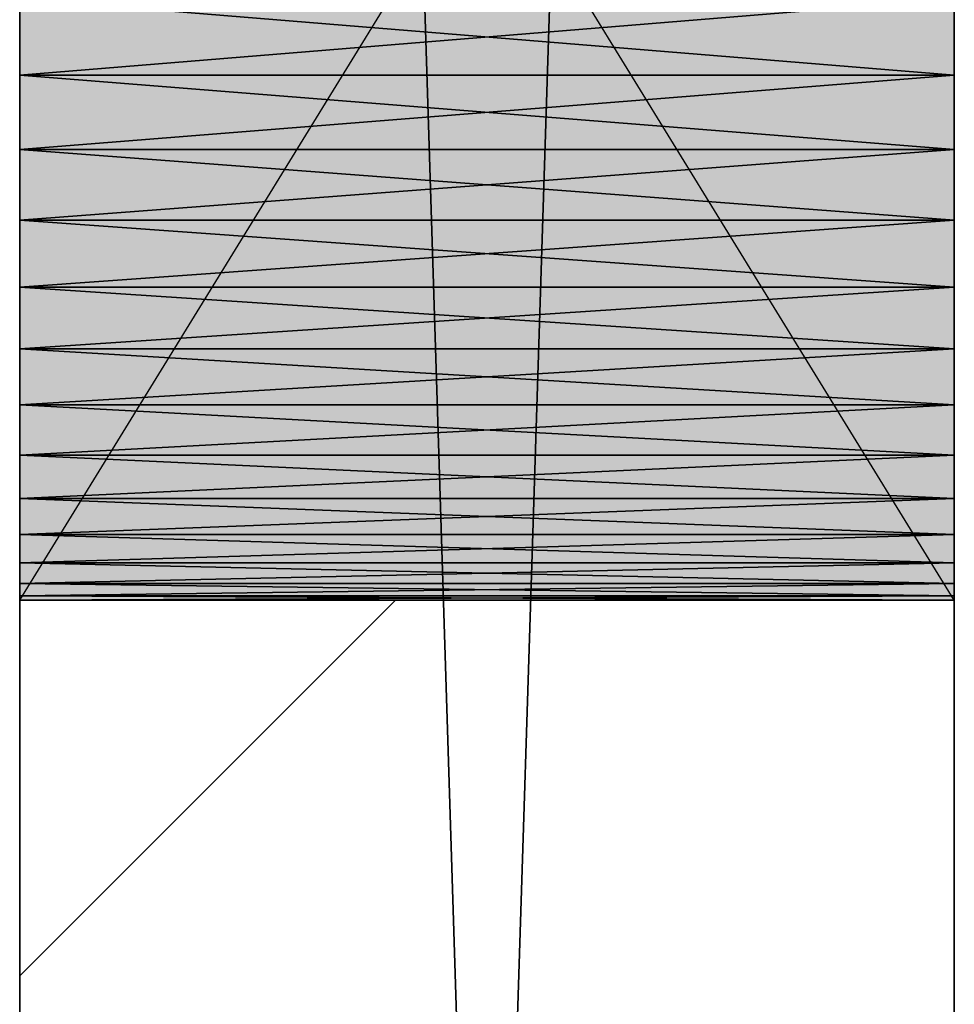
# Model space of a CAD drawing. Header units: millimetres. Extents: x 40580 to 559114, y -343730 to 81020.
# Tile 373 of 656: x 383798 to 383998, y -70490 to -70279. Entities that reach past the tile are written whole.
import ezdxf

# ---------------------------------------------------------------- set-up
doc = ezdxf.new("R2010")
doc.units = ezdxf.units.MM
doc.linetypes.add('______11', pattern=[500, 400, -50, 0, -50])
doc.linetypes.add('______5', pattern=[1100, 800, -100, 100, -100])
for name, color, linetype in [('____________', 7, 'Continuous'), ('___________________', 253, '______5'), ('__________________________', 22, 'Continuous')]:
    doc.layers.add(name, color=color, linetype=linetype)
doc.layers.add('Standard', color=7, linetype='Continuous', lineweight=25)

msp = doc.modelspace()

# ---------------------------------------------------------------- linework, layer by layer
at = {"layer": '____________', "color": 253, "linetype": '______5'}
msp.add_line((383798.09, -70483.92, -3800), (383878.48, -70403.53, -3800), dxfattribs=at)
at = {"layer": '___________________', "color": 253, "linetype": '______11'}
msp.add_line((383998.09, -88711.03, -3800), (383998.09, -38631.03, -3800), dxfattribs=at)
at = {"layer": '__________________________', "color": 92, "linetype": 'Continuous'}
for p, q in [((383798.09, -70403.53, -3800), (383798.09, -70078.53, -3800)), ((383998.09, -70403.53, -3800), (383798.09, -70078.53, -3800)), ((383798.09, -70403.53, -3800), (383998.09, -70078.53, -3800)), ((383998.09, -70078.53, -3800), (383998.09, -70403.53, -3800)), ((383998.09, -70403.53, -3800), (383798.09, -70403.53, -3800))]:
    msp.add_line(p, q, dxfattribs=at)
at = {"layer": 'Standard', "color": 3, "linetype": 'Continuous'}
for points in [[(383798.09, -70403.53, -3800), (383798.09, -70078.53, -3800), (383998.09, -70403.53, -3800)], [(383998.09, -70403.53, -3800), (383798.09, -70078.53, -3800), (383998.09, -70078.53, -3800)]]:
    msp.add_solid(points, dxfattribs=at)

# ---------------------------------------------------------------- meshes
at = {"layer": '____________', "color": 7, "linetype": 'Continuous'}
mesh = msp.add_polyface(dxfattribs=at)
corners = [(383798.09, -67521.03, -7600), (383798.09, -73881.03, -7600), (383798.09, -73881.03, -4150), (383798.09, -67521.03, -4150), (383798.09, -71999.98, -6803.79), (383798.09, -71995.58, -6820.22), (383798.09, -71989.48, -6836.09), (383798.09, -71981.76, -6851.25), (383798.09, -71972.5, -6865.52), (383798.09, -71961.79, -6878.73), (383798.09, -71949.76, -6890.76), (383798.09, -71936.55, -6901.47), (383798.09, -71922.28, -6910.73), (383798.09, -71907.13, -6918.45), (383798.09, -71891.25, -6924.55), (383798.09, -71874.82, -6928.95), (383798.09, -71858.02, -6931.61), (383798.09, -71841.03, -6932.5), (383798.09, -71824.05, -6931.61), (383798.09, -71807.25, -6928.95), (383798.09, -71790.82, -6924.55), (383798.09, -71774.94, -6918.45), (383798.09, -71759.78, -6910.73), (383798.09, -71745.52, -6901.47), (383798.09, -71732.3, -6890.76), (383798.09, -71720.27, -6878.73), (383798.09, -71709.57, -6865.52), (383798.09, -71700.3, -6851.25), (383798.09, -71692.58, -6836.09), (383798.09, -71686.48, -6820.22), (383798.09, -71682.08, -6803.79), (383798.09, -71679.42, -6786.99), (383798.09, -71678.53, -6770), (383798.09, -71679.42, -6753.01), (383798.09, -71682.08, -6736.21), (383798.09, -71686.48, -6719.78), (383798.09, -71692.58, -6703.91), (383798.09, -71700.3, -6688.75), (383798.09, -71709.57, -6674.48), (383798.09, -71720.27, -6661.27), (383798.09, -71732.3, -6649.24), (383798.09, -71745.52, -6638.53), (383798.09, -71759.78, -6629.27), (383798.09, -71774.94, -6621.55), (383798.09, -71790.82, -6615.45), (383798.09, -71807.25, -6611.05), (383798.09, -71824.05, -6608.39), (383798.09, -71841.03, -6607.5), (383798.09, -71858.02, -6608.39), (383798.09, -71874.82, -6611.05), (383798.09, -71891.25, -6615.45), (383798.09, -71907.13, -6621.55), (383798.09, -71922.28, -6629.27), (383798.09, -71936.55, -6638.53), (383798.09, -71949.76, -6649.24), (383798.09, -71961.79, -6661.27), (383798.09, -71972.5, -6674.48), (383798.09, -71981.76, -6688.75), (383798.09, -71989.48, -6703.91), (383798.09, -71995.58, -6719.78), (383798.09, -71999.98, -6736.21), (383798.09, -72002.64, -6753.01), (383798.09, -72003.53, -6770), (383798.09, -72002.64, -6786.99), (383798.09, -70399.98, -6803.79), (383798.09, -70395.58, -6820.22), (383798.09, -70389.48, -6836.09), (383798.09, -70381.76, -6851.25), (383798.09, -70372.5, -6865.52), (383798.09, -70361.79, -6878.73), (383798.09, -70349.76, -6890.76), (383798.09, -70336.55, -6901.47), (383798.09, -70322.28, -6910.73), (383798.09, -70307.13, -6918.45), (383798.09, -70291.25, -6924.55), (383798.09, -70274.82, -6928.95), (383798.09, -70258.02, -6931.61), (383798.09, -70241.03, -6932.5), (383798.09, -70224.05, -6931.61), (383798.09, -70207.25, -6928.95), (383798.09, -70190.82, -6924.55), (383798.09, -70174.94, -6918.45), (383798.09, -70159.78, -6910.73), (383798.09, -70145.52, -6901.47), (383798.09, -70132.3, -6890.76), (383798.09, -70120.27, -6878.73), (383798.09, -70109.57, -6865.52), (383798.09, -70100.3, -6851.25), (383798.09, -70092.58, -6836.09), (383798.09, -70086.48, -6820.22), (383798.09, -70082.08, -6803.79), (383798.09, -70079.42, -6786.99), (383798.09, -70078.53, -6770), (383798.09, -70079.42, -6753.01), (383798.09, -70082.08, -6736.21), (383798.09, -70086.48, -6719.78), (383798.09, -70092.58, -6703.91), (383798.09, -70100.3, -6688.75), (383798.09, -70109.57, -6674.48), (383798.09, -70120.27, -6661.27), (383798.09, -70132.3, -6649.24), (383798.09, -70145.52, -6638.53), (383798.09, -70159.78, -6629.27), (383798.09, -70174.94, -6621.55), (383798.09, -70190.82, -6615.45), (383798.09, -70207.25, -6611.05), (383798.09, -70224.05, -6608.39), (383798.09, -70241.03, -6607.5), (383798.09, -70258.02, -6608.39), (383798.09, -70274.82, -6611.05), (383798.09, -70291.25, -6615.45), (383798.09, -70307.13, -6621.55), (383798.09, -70322.28, -6629.27), (383798.09, -70336.55, -6638.53), (383798.09, -70349.76, -6649.24), (383798.09, -70361.79, -6661.27), (383798.09, -70372.5, -6674.48), (383798.09, -70381.76, -6688.75), (383798.09, -70389.48, -6703.91), (383798.09, -70395.58, -6719.78), (383798.09, -70399.98, -6736.21), (383798.09, -70402.64, -6753.01), (383798.09, -70403.53, -6770), (383798.09, -70402.64, -6786.99), (383798.09, -69799.98, -6803.79), (383798.09, -69795.58, -6820.22), (383798.09, -69789.48, -6836.09), (383798.09, -69781.76, -6851.25), (383798.09, -69772.5, -6865.52), (383798.09, -69761.79, -6878.73), (383798.09, -69749.76, -6890.76), (383798.09, -69736.55, -6901.47), (383798.09, -69722.28, -6910.73), (383798.09, -69707.13, -6918.45), (383798.09, -69691.25, -6924.55), (383798.09, -69674.82, -6928.95), (383798.09, -69658.02, -6931.61), (383798.09, -69641.03, -6932.5), (383798.09, -69624.05, -6931.61), (383798.09, -69607.25, -6928.95), (383798.09, -69590.82, -6924.55), (383798.09, -69574.94, -6918.45), (383798.09, -69559.78, -6910.73), (383798.09, -69545.52, -6901.47), (383798.09, -69532.3, -6890.76), (383798.09, -69520.27, -6878.73), (383798.09, -69509.57, -6865.52), (383798.09, -69500.3, -6851.25), (383798.09, -69492.58, -6836.09), (383798.09, -69486.48, -6820.22), (383798.09, -69482.08, -6803.79), (383798.09, -69479.42, -6786.99), (383798.09, -69478.53, -6770), (383798.09, -69479.42, -6753.01), (383798.09, -69482.08, -6736.21), (383798.09, -69486.48, -6719.78), (383798.09, -69492.58, -6703.91), (383798.09, -69500.3, -6688.75), (383798.09, -69509.57, -6674.48), (383798.09, -69520.27, -6661.27), (383798.09, -69532.3, -6649.24), (383798.09, -69545.52, -6638.53), (383798.09, -69559.78, -6629.27), (383798.09, -69574.94, -6621.55), (383798.09, -69590.82, -6615.45), (383798.09, -69607.25, -6611.05), (383798.09, -69624.05, -6608.39), (383798.09, -69641.03, -6607.5), (383798.09, -69658.02, -6608.39), (383798.09, -69674.82, -6611.05), (383798.09, -69691.25, -6615.45), (383798.09, -69707.13, -6621.55), (383798.09, -69722.28, -6629.27), (383798.09, -69736.55, -6638.53), (383798.09, -69749.76, -6649.24), (383798.09, -69761.79, -6661.27), (383798.09, -69772.5, -6674.48), (383798.09, -69781.76, -6688.75), (383798.09, -69789.48, -6703.91), (383798.09, -69795.58, -6719.78), (383798.09, -69799.98, -6736.21), (383798.09, -69802.64, -6753.01), (383798.09, -69803.53, -6770), (383798.09, -69802.64, -6786.99)]
mesh.append_faces([[corners[k] for k in face] for face in [(19, 64, 1), (0, 83, 136), (169, 99, 3), (109, 33, 3)]], dxfattribs={"vtx0": -1, "vtx1": -1, "vtx2": -1, "color": 7})
mesh.append_faces([[corners[k] for k in face] for face in [(1, 64, 65), (76, 0, 1), (1, 4, 5), (32, 118, 119), (122, 31, 32), (124, 84, 85), (91, 183, 124), (92, 182, 183), (84, 124, 125), (161, 3, 0), (180, 98, 99), (118, 32, 33), (40, 2, 3), (53, 1, 2)]], dxfattribs={"vtx0": -1, "vtx2": -1, "color": 7})
mesh.append_faces([[corners[k] for k in face] for face in [(65, 66, 1), (66, 67, 1), (67, 68, 1), (68, 69, 1), (69, 70, 1), (70, 71, 1), (71, 72, 1), (72, 73, 1), (73, 74, 1), (74, 75, 1), (75, 76, 1), (76, 77, 0), (77, 78, 0), (78, 79, 0), (79, 80, 0), (80, 81, 0), (81, 82, 0), (82, 83, 0), (5, 6, 1), (6, 7, 1), (7, 8, 1), (8, 9, 1), (9, 10, 1), (10, 11, 1), (11, 12, 1), (12, 13, 1), (13, 14, 1), (14, 15, 1), (15, 16, 1), (16, 17, 1), (17, 18, 1), (18, 19, 1), (19, 20, 64), (20, 21, 64), (21, 22, 64), (22, 23, 64), (23, 24, 64), (24, 25, 64), (25, 26, 64), (26, 27, 64), (27, 28, 64), (28, 29, 64), (29, 30, 64), (30, 31, 64), (119, 120, 32), (120, 121, 32), (121, 122, 32), (122, 123, 31), (123, 64, 31), (85, 86, 124), (86, 87, 124), (87, 88, 124), (88, 89, 124), (89, 90, 124), (90, 91, 124), (91, 92, 183), (92, 93, 182), (93, 94, 182), (94, 95, 182), (95, 96, 182), (96, 97, 182), (97, 98, 182), (83, 84, 125), (125, 126, 83), (126, 127, 83), (127, 128, 83), (128, 129, 83), (129, 130, 83), (130, 131, 83), (131, 132, 83), (132, 133, 83), (133, 134, 83), (134, 135, 83), (135, 136, 83), (136, 137, 0), (137, 138, 0), (138, 139, 0), (139, 140, 0), (140, 141, 0), (141, 142, 0), (142, 143, 0), (143, 144, 0), (144, 145, 0), (145, 146, 0), (146, 147, 0), (147, 148, 0), (148, 149, 0), (149, 150, 0), (150, 151, 0), (151, 152, 0), (152, 153, 0), (153, 154, 0), (154, 155, 0), (155, 156, 0), (156, 157, 0), (157, 158, 0), (158, 159, 0), (159, 160, 0), (160, 161, 0), (161, 162, 3), (162, 163, 3), (163, 164, 3), (164, 165, 3), (165, 166, 3), (166, 167, 3), (167, 168, 3), (168, 169, 3), (169, 170, 99), (170, 171, 99), (171, 172, 99), (172, 173, 99), (173, 174, 99), (174, 175, 99), (175, 176, 99), (176, 177, 99), (177, 178, 99), (178, 179, 99), (179, 180, 99), (180, 181, 98), (181, 182, 98), (99, 100, 3), (100, 101, 3), (101, 102, 3), (102, 103, 3), (103, 104, 3), (104, 105, 3), (105, 106, 3), (106, 107, 3), (107, 108, 3), (108, 109, 3), (109, 110, 33), (110, 111, 33), (111, 112, 33), (112, 113, 33), (113, 114, 33), (114, 115, 33), (115, 116, 33), (116, 117, 33), (117, 118, 33), (33, 34, 3), (34, 35, 3), (35, 36, 3), (36, 37, 3), (37, 38, 3), (38, 39, 3), (39, 40, 3), (40, 41, 2), (41, 42, 2), (42, 43, 2), (43, 44, 2), (44, 45, 2), (45, 46, 2), (46, 47, 2), (47, 48, 2), (48, 49, 2), (49, 50, 2), (50, 51, 2), (51, 52, 2), (52, 53, 2), (53, 54, 1), (54, 55, 1), (55, 56, 1), (56, 57, 1), (57, 58, 1), (58, 59, 1), (59, 60, 1), (60, 61, 1), (61, 62, 1), (62, 63, 1), (63, 4, 1)]], dxfattribs={"vtx1": -1, "vtx2": -1, "color": 7})
mesh = msp.add_polyface(dxfattribs=at)
corners = [(383998.09, -73881.03, -7600), (383798.09, -73881.03, -7600), (383798.09, -67521.03, -7600), (383998.09, -67521.03, -7600)]
mesh.append_faces([[corners[k] for k in face] for face in [(1, 2, 0)]], dxfattribs={"vtx1": -1, "color": 7})
mesh.append_faces([[corners[k] for k in face] for face in [(2, 3, 0)]], dxfattribs={"vtx2": -1, "color": 7})
mesh = msp.add_polyface(dxfattribs=at)
corners = [(383798.09, -73881.03, -4150), (383998.09, -73881.03, -4150), (383998.09, -67521.03, -4150), (383798.09, -67521.03, -4150)]
mesh.append_faces([[corners[k] for k in face] for face in [(1, 2, 0)]], dxfattribs={"vtx1": -1, "color": 7})
mesh.append_faces([[corners[k] for k in face] for face in [(2, 3, 0)]], dxfattribs={"vtx2": -1, "color": 7})
mesh = msp.add_polyface(dxfattribs=at)
corners = [(383998.09, -73881.03, -7600), (383998.09, -67521.03, -7600), (383998.09, -67521.03, -4150), (383998.09, -73881.03, -4150), (383998.09, -71995.58, -6719.78), (383998.09, -71989.48, -6703.91), (383998.09, -71981.76, -6688.75), (383998.09, -71972.5, -6674.48), (383998.09, -71961.79, -6661.27), (383998.09, -71949.76, -6649.24), (383998.09, -71936.55, -6638.53), (383998.09, -71922.28, -6629.27), (383998.09, -71907.13, -6621.55), (383998.09, -71891.25, -6615.45), (383998.09, -71874.82, -6611.05), (383998.09, -71858.02, -6608.39), (383998.09, -71841.03, -6607.5), (383998.09, -71824.05, -6608.39), (383998.09, -71807.25, -6611.05), (383998.09, -71790.82, -6615.45), (383998.09, -71774.94, -6621.55), (383998.09, -71759.78, -6629.27), (383998.09, -71745.52, -6638.53), (383998.09, -71732.3, -6649.24), (383998.09, -71720.27, -6661.27), (383998.09, -71709.57, -6674.48), (383998.09, -71700.3, -6688.75), (383998.09, -71692.58, -6703.91), (383998.09, -71686.48, -6719.78), (383998.09, -71682.08, -6736.21), (383998.09, -71679.42, -6753.01), (383998.09, -71678.53, -6770), (383998.09, -71679.42, -6786.99), (383998.09, -71682.08, -6803.79), (383998.09, -71686.48, -6820.22), (383998.09, -71692.58, -6836.09), (383998.09, -71700.3, -6851.25), (383998.09, -71709.57, -6865.52), (383998.09, -71720.27, -6878.73), (383998.09, -71732.3, -6890.76), (383998.09, -71745.52, -6901.47), (383998.09, -71759.78, -6910.73), (383998.09, -71774.94, -6918.45), (383998.09, -71790.82, -6924.55), (383998.09, -71807.25, -6928.95), (383998.09, -71824.05, -6931.61), (383998.09, -71841.03, -6932.5), (383998.09, -71858.02, -6931.61), (383998.09, -71874.82, -6928.95), (383998.09, -71891.25, -6924.55), (383998.09, -71907.13, -6918.45), (383998.09, -71922.28, -6910.73), (383998.09, -71936.55, -6901.47), (383998.09, -71949.76, -6890.76), (383998.09, -71961.79, -6878.73), (383998.09, -71972.5, -6865.52), (383998.09, -71981.76, -6851.25), (383998.09, -71989.48, -6836.09), (383998.09, -71995.58, -6820.22), (383998.09, -71999.98, -6803.79), (383998.09, -72002.64, -6786.99), (383998.09, -72003.53, -6770), (383998.09, -72002.64, -6753.01), (383998.09, -71999.98, -6736.21), (383998.09, -70395.58, -6719.78), (383998.09, -70389.48, -6703.91), (383998.09, -70381.76, -6688.75), (383998.09, -70372.5, -6674.48), (383998.09, -70361.79, -6661.27), (383998.09, -70349.76, -6649.24), (383998.09, -70336.55, -6638.53), (383998.09, -70322.28, -6629.27), (383998.09, -70307.13, -6621.55), (383998.09, -70291.25, -6615.45), (383998.09, -70274.82, -6611.05), (383998.09, -70258.02, -6608.39), (383998.09, -70241.03, -6607.5), (383998.09, -70224.05, -6608.39), (383998.09, -70207.25, -6611.05), (383998.09, -70190.82, -6615.45), (383998.09, -70174.94, -6621.55), (383998.09, -70159.78, -6629.27), (383998.09, -70145.52, -6638.53), (383998.09, -70132.3, -6649.24), (383998.09, -70120.27, -6661.27), (383998.09, -70109.57, -6674.48), (383998.09, -70100.3, -6688.75), (383998.09, -70092.58, -6703.91), (383998.09, -70086.48, -6719.78), (383998.09, -70082.08, -6736.21), (383998.09, -70079.42, -6753.01), (383998.09, -70078.53, -6770), (383998.09, -70079.42, -6786.99), (383998.09, -70082.08, -6803.79), (383998.09, -70086.48, -6820.22), (383998.09, -70092.58, -6836.09), (383998.09, -70100.3, -6851.25), (383998.09, -70109.57, -6865.52), (383998.09, -70120.27, -6878.73), (383998.09, -70132.3, -6890.76), (383998.09, -70145.52, -6901.47), (383998.09, -70159.78, -6910.73), (383998.09, -70174.94, -6918.45), (383998.09, -70190.82, -6924.55), (383998.09, -70207.25, -6928.95), (383998.09, -70224.05, -6931.61), (383998.09, -70241.03, -6932.5), (383998.09, -70258.02, -6931.61), (383998.09, -70274.82, -6928.95), (383998.09, -70291.25, -6924.55), (383998.09, -70307.13, -6918.45), (383998.09, -70322.28, -6910.73), (383998.09, -70336.55, -6901.47), (383998.09, -70349.76, -6890.76), (383998.09, -70361.79, -6878.73), (383998.09, -70372.5, -6865.52), (383998.09, -70381.76, -6851.25), (383998.09, -70389.48, -6836.09), (383998.09, -70395.58, -6820.22), (383998.09, -70399.98, -6803.79), (383998.09, -70402.64, -6786.99), (383998.09, -70403.53, -6770), (383998.09, -70402.64, -6753.01), (383998.09, -70399.98, -6736.21), (383998.09, -69795.58, -6719.78), (383998.09, -69789.48, -6703.91), (383998.09, -69781.76, -6688.75), (383998.09, -69772.5, -6674.48), (383998.09, -69761.79, -6661.27), (383998.09, -69749.76, -6649.24), (383998.09, -69736.55, -6638.53), (383998.09, -69722.28, -6629.27), (383998.09, -69707.13, -6621.55), (383998.09, -69691.25, -6615.45), (383998.09, -69674.82, -6611.05), (383998.09, -69658.02, -6608.39), (383998.09, -69641.03, -6607.5), (383998.09, -69624.05, -6608.39), (383998.09, -69607.25, -6611.05), (383998.09, -69590.82, -6615.45), (383998.09, -69574.94, -6621.55), (383998.09, -69559.78, -6629.27), (383998.09, -69545.52, -6638.53), (383998.09, -69532.3, -6649.24), (383998.09, -69520.27, -6661.27), (383998.09, -69509.57, -6674.48), (383998.09, -69500.3, -6688.75), (383998.09, -69492.58, -6703.91), (383998.09, -69486.48, -6719.78), (383998.09, -69482.08, -6736.21), (383998.09, -69479.42, -6753.01), (383998.09, -69478.53, -6770), (383998.09, -69479.42, -6786.99), (383998.09, -69482.08, -6803.79), (383998.09, -69486.48, -6820.22), (383998.09, -69492.58, -6836.09), (383998.09, -69500.3, -6851.25), (383998.09, -69509.57, -6865.52), (383998.09, -69520.27, -6878.73), (383998.09, -69532.3, -6890.76), (383998.09, -69545.52, -6901.47), (383998.09, -69559.78, -6910.73), (383998.09, -69574.94, -6918.45), (383998.09, -69590.82, -6924.55), (383998.09, -69607.25, -6928.95), (383998.09, -69624.05, -6931.61), (383998.09, -69641.03, -6932.5), (383998.09, -69658.02, -6931.61), (383998.09, -69674.82, -6928.95), (383998.09, -69691.25, -6924.55), (383998.09, -69707.13, -6918.45), (383998.09, -69722.28, -6910.73), (383998.09, -69736.55, -6901.47), (383998.09, -69749.76, -6890.76), (383998.09, -69761.79, -6878.73), (383998.09, -69772.5, -6865.52), (383998.09, -69781.76, -6851.25), (383998.09, -69789.48, -6836.09), (383998.09, -69795.58, -6820.22), (383998.09, -69799.98, -6803.79), (383998.09, -69802.64, -6786.99), (383998.09, -69803.53, -6770), (383998.09, -69802.64, -6753.01), (383998.09, -69799.98, -6736.21)]
mesh.append_faces([[corners[k] for k in face] for face in [(18, 64, 3), (79, 124, 3), (169, 94, 1), (108, 32, 1)]], dxfattribs={"vtx0": -1, "vtx1": -1, "vtx2": -1, "color": 7})
mesh.append_faces([[corners[k] for k in face] for face in [(0, 4, 5), (10, 3, 0), (31, 117, 118), (121, 30, 31), (3, 64, 65), (90, 182, 183), (91, 181, 182), (92, 178, 179), (181, 91, 92), (93, 173, 174), (178, 92, 93), (3, 124, 125), (129, 2, 3), (143, 1, 2), (173, 93, 94), (117, 31, 32), (44, 0, 1)]], dxfattribs={"vtx0": -1, "vtx2": -1, "color": 7})
mesh.append_faces([[corners[k] for k in face] for face in [(5, 6, 0), (6, 7, 0), (7, 8, 0), (8, 9, 0), (9, 10, 0), (10, 11, 3), (11, 12, 3), (12, 13, 3), (13, 14, 3), (14, 15, 3), (15, 16, 3), (16, 17, 3), (17, 18, 3), (18, 19, 64), (19, 20, 64), (20, 21, 64), (21, 22, 64), (22, 23, 64), (23, 24, 64), (24, 25, 64), (25, 26, 64), (26, 27, 64), (27, 28, 64), (28, 29, 64), (29, 30, 64), (118, 119, 31), (119, 120, 31), (120, 121, 31), (121, 122, 30), (122, 123, 30), (123, 64, 30), (65, 66, 3), (66, 67, 3), (67, 68, 3), (68, 69, 3), (69, 70, 3), (70, 71, 3), (71, 72, 3), (72, 73, 3), (73, 74, 3), (74, 75, 3), (75, 76, 3), (76, 77, 3), (77, 78, 3), (78, 79, 3), (79, 80, 124), (80, 81, 124), (81, 82, 124), (82, 83, 124), (83, 84, 124), (84, 85, 124), (85, 86, 124), (86, 87, 124), (87, 88, 124), (88, 89, 124), (89, 90, 183), (183, 124, 89), (90, 91, 182), (179, 180, 92), (180, 181, 92), (174, 175, 93), (175, 176, 93), (176, 177, 93), (177, 178, 93), (125, 126, 3), (126, 127, 3), (127, 128, 3), (128, 129, 3), (129, 130, 2), (130, 131, 2), (131, 132, 2), (132, 133, 2), (133, 134, 2), (134, 135, 2), (135, 136, 2), (136, 137, 2), (137, 138, 2), (138, 139, 2), (139, 140, 2), (140, 141, 2), (141, 142, 2), (142, 143, 2), (143, 144, 1), (144, 145, 1), (145, 146, 1), (146, 147, 1), (147, 148, 1), (148, 149, 1), (149, 150, 1), (150, 151, 1), (151, 152, 1), (152, 153, 1), (153, 154, 1), (154, 155, 1), (155, 156, 1), (156, 157, 1), (157, 158, 1), (158, 159, 1), (159, 160, 1), (160, 161, 1), (161, 162, 1), (162, 163, 1), (163, 164, 1), (164, 165, 1), (165, 166, 1), (166, 167, 1), (167, 168, 1), (168, 169, 1), (169, 170, 94), (170, 171, 94), (171, 172, 94), (172, 173, 94), (94, 95, 1), (95, 96, 1), (96, 97, 1), (97, 98, 1), (98, 99, 1), (99, 100, 1), (100, 101, 1), (101, 102, 1), (102, 103, 1), (103, 104, 1), (104, 105, 1), (105, 106, 1), (106, 107, 1), (107, 108, 1), (108, 109, 32), (109, 110, 32), (110, 111, 32), (111, 112, 32), (112, 113, 32), (113, 114, 32), (114, 115, 32), (115, 116, 32), (116, 117, 32), (32, 33, 1), (33, 34, 1), (34, 35, 1), (35, 36, 1), (36, 37, 1), (37, 38, 1), (38, 39, 1), (39, 40, 1), (40, 41, 1), (41, 42, 1), (42, 43, 1), (43, 44, 1), (44, 45, 0), (45, 46, 0), (46, 47, 0), (47, 48, 0), (48, 49, 0), (49, 50, 0), (50, 51, 0), (51, 52, 0), (52, 53, 0), (53, 54, 0), (54, 55, 0), (55, 56, 0), (56, 57, 0), (57, 58, 0), (58, 59, 0), (59, 60, 0), (60, 61, 0), (61, 62, 0), (62, 63, 0), (63, 4, 0)]], dxfattribs={"vtx1": -1, "vtx2": -1, "color": 7})
mesh = msp.add_polyface(dxfattribs=at)
corners = [(383998.09, -70291.25, -6924.55), (383998.09, -70274.82, -6928.95), (383798.09, -70274.82, -6928.95), (383798.09, -70291.25, -6924.55)]
mesh.append_faces([[corners[k] for k in face] for face in [(1, 2, 0)]], dxfattribs={"vtx1": -1, "color": 7})
mesh.append_faces([[corners[k] for k in face] for face in [(2, 3, 0)]], dxfattribs={"vtx2": -1, "color": 7})
mesh = msp.add_polyface(dxfattribs=at)
corners = [(383998.09, -70274.82, -6611.05), (383998.09, -70291.25, -6615.45), (383798.09, -70291.25, -6615.45), (383798.09, -70274.82, -6611.05)]
mesh.append_faces([[corners[k] for k in face] for face in [(1, 2, 0)]], dxfattribs={"vtx1": -1, "color": 7})
mesh.append_faces([[corners[k] for k in face] for face in [(2, 3, 0)]], dxfattribs={"vtx2": -1, "color": 7})
mesh = msp.add_polyface(dxfattribs=at)
corners = [(383998.09, -70307.13, -6918.45), (383998.09, -70291.25, -6924.55), (383798.09, -70291.25, -6924.55), (383798.09, -70307.13, -6918.45)]
mesh.append_faces([[corners[k] for k in face] for face in [(1, 2, 0)]], dxfattribs={"vtx1": -1, "color": 7})
mesh.append_faces([[corners[k] for k in face] for face in [(2, 3, 0)]], dxfattribs={"vtx2": -1, "color": 7})
mesh = msp.add_polyface(dxfattribs=at)
corners = [(383998.09, -70291.25, -6615.45), (383998.09, -70307.13, -6621.55), (383798.09, -70307.13, -6621.55), (383798.09, -70291.25, -6615.45)]
mesh.append_faces([[corners[k] for k in face] for face in [(1, 2, 0)]], dxfattribs={"vtx1": -1, "color": 7})
mesh.append_faces([[corners[k] for k in face] for face in [(2, 3, 0)]], dxfattribs={"vtx2": -1, "color": 7})
mesh = msp.add_polyface(dxfattribs=at)
corners = [(383998.09, -70322.28, -6910.73), (383998.09, -70307.13, -6918.45), (383798.09, -70307.13, -6918.45), (383798.09, -70322.28, -6910.73)]
mesh.append_faces([[corners[k] for k in face] for face in [(1, 2, 0)]], dxfattribs={"vtx1": -1, "color": 7})
mesh.append_faces([[corners[k] for k in face] for face in [(2, 3, 0)]], dxfattribs={"vtx2": -1, "color": 7})
mesh = msp.add_polyface(dxfattribs=at)
corners = [(383998.09, -70307.13, -6621.55), (383998.09, -70322.28, -6629.27), (383798.09, -70322.28, -6629.27), (383798.09, -70307.13, -6621.55)]
mesh.append_faces([[corners[k] for k in face] for face in [(1, 2, 0)]], dxfattribs={"vtx1": -1, "color": 7})
mesh.append_faces([[corners[k] for k in face] for face in [(2, 3, 0)]], dxfattribs={"vtx2": -1, "color": 7})
mesh = msp.add_polyface(dxfattribs=at)
corners = [(383998.09, -70336.55, -6901.47), (383998.09, -70322.28, -6910.73), (383798.09, -70322.28, -6910.73), (383798.09, -70336.55, -6901.47)]
mesh.append_faces([[corners[k] for k in face] for face in [(1, 2, 0)]], dxfattribs={"vtx1": -1, "color": 7})
mesh.append_faces([[corners[k] for k in face] for face in [(2, 3, 0)]], dxfattribs={"vtx2": -1, "color": 7})
mesh = msp.add_polyface(dxfattribs=at)
corners = [(383998.09, -70322.28, -6629.27), (383998.09, -70336.55, -6638.53), (383798.09, -70336.55, -6638.53), (383798.09, -70322.28, -6629.27)]
mesh.append_faces([[corners[k] for k in face] for face in [(1, 2, 0)]], dxfattribs={"vtx1": -1, "color": 7})
mesh.append_faces([[corners[k] for k in face] for face in [(2, 3, 0)]], dxfattribs={"vtx2": -1, "color": 7})
mesh = msp.add_polyface(dxfattribs=at)
corners = [(383998.09, -70349.76, -6890.76), (383998.09, -70336.55, -6901.47), (383798.09, -70336.55, -6901.47), (383798.09, -70349.76, -6890.76)]
mesh.append_faces([[corners[k] for k in face] for face in [(1, 2, 0)]], dxfattribs={"vtx1": -1, "color": 7})
mesh.append_faces([[corners[k] for k in face] for face in [(2, 3, 0)]], dxfattribs={"vtx2": -1, "color": 7})
mesh = msp.add_polyface(dxfattribs=at)
corners = [(383998.09, -70336.55, -6638.53), (383998.09, -70349.76, -6649.24), (383798.09, -70349.76, -6649.24), (383798.09, -70336.55, -6638.53)]
mesh.append_faces([[corners[k] for k in face] for face in [(1, 2, 0)]], dxfattribs={"vtx1": -1, "color": 7})
mesh.append_faces([[corners[k] for k in face] for face in [(2, 3, 0)]], dxfattribs={"vtx2": -1, "color": 7})
mesh = msp.add_polyface(dxfattribs=at)
corners = [(383998.09, -70361.79, -6878.73), (383998.09, -70349.76, -6890.76), (383798.09, -70349.76, -6890.76), (383798.09, -70361.79, -6878.73)]
mesh.append_faces([[corners[k] for k in face] for face in [(1, 2, 0)]], dxfattribs={"vtx1": -1, "color": 7})
mesh.append_faces([[corners[k] for k in face] for face in [(2, 3, 0)]], dxfattribs={"vtx2": -1, "color": 7})
mesh = msp.add_polyface(dxfattribs=at)
corners = [(383998.09, -70349.76, -6649.24), (383998.09, -70361.79, -6661.27), (383798.09, -70361.79, -6661.27), (383798.09, -70349.76, -6649.24)]
mesh.append_faces([[corners[k] for k in face] for face in [(1, 2, 0)]], dxfattribs={"vtx1": -1, "color": 7})
mesh.append_faces([[corners[k] for k in face] for face in [(2, 3, 0)]], dxfattribs={"vtx2": -1, "color": 7})
mesh = msp.add_polyface(dxfattribs=at)
corners = [(383998.09, -70372.5, -6865.52), (383998.09, -70361.79, -6878.73), (383798.09, -70361.79, -6878.73), (383798.09, -70372.5, -6865.52)]
mesh.append_faces([[corners[k] for k in face] for face in [(1, 2, 0)]], dxfattribs={"vtx1": -1, "color": 7})
mesh.append_faces([[corners[k] for k in face] for face in [(2, 3, 0)]], dxfattribs={"vtx2": -1, "color": 7})
mesh = msp.add_polyface(dxfattribs=at)
corners = [(383998.09, -70361.79, -6661.27), (383998.09, -70372.5, -6674.48), (383798.09, -70372.5, -6674.48), (383798.09, -70361.79, -6661.27)]
mesh.append_faces([[corners[k] for k in face] for face in [(1, 2, 0)]], dxfattribs={"vtx1": -1, "color": 7})
mesh.append_faces([[corners[k] for k in face] for face in [(2, 3, 0)]], dxfattribs={"vtx2": -1, "color": 7})
mesh = msp.add_polyface(dxfattribs=at)
corners = [(383998.09, -70381.76, -6851.25), (383998.09, -70372.5, -6865.52), (383798.09, -70372.5, -6865.52), (383798.09, -70381.76, -6851.25)]
mesh.append_faces([[corners[k] for k in face] for face in [(1, 2, 0)]], dxfattribs={"vtx1": -1, "color": 7})
mesh.append_faces([[corners[k] for k in face] for face in [(2, 3, 0)]], dxfattribs={"vtx2": -1, "color": 7})
mesh = msp.add_polyface(dxfattribs=at)
corners = [(383998.09, -70372.5, -6674.48), (383998.09, -70381.76, -6688.75), (383798.09, -70381.76, -6688.75), (383798.09, -70372.5, -6674.48)]
mesh.append_faces([[corners[k] for k in face] for face in [(1, 2, 0)]], dxfattribs={"vtx1": -1, "color": 7})
mesh.append_faces([[corners[k] for k in face] for face in [(2, 3, 0)]], dxfattribs={"vtx2": -1, "color": 7})
mesh = msp.add_polyface(dxfattribs=at)
corners = [(383998.09, -70389.48, -6836.09), (383998.09, -70381.76, -6851.25), (383798.09, -70381.76, -6851.25), (383798.09, -70389.48, -6836.09)]
mesh.append_faces([[corners[k] for k in face] for face in [(1, 2, 0)]], dxfattribs={"vtx1": -1, "color": 7})
mesh.append_faces([[corners[k] for k in face] for face in [(2, 3, 0)]], dxfattribs={"vtx2": -1, "color": 7})
mesh = msp.add_polyface(dxfattribs=at)
corners = [(383998.09, -70381.76, -6688.75), (383998.09, -70389.48, -6703.91), (383798.09, -70389.48, -6703.91), (383798.09, -70381.76, -6688.75)]
mesh.append_faces([[corners[k] for k in face] for face in [(1, 2, 0)]], dxfattribs={"vtx1": -1, "color": 7})
mesh.append_faces([[corners[k] for k in face] for face in [(2, 3, 0)]], dxfattribs={"vtx2": -1, "color": 7})
mesh = msp.add_polyface(dxfattribs=at)
corners = [(383998.09, -70395.58, -6820.22), (383998.09, -70389.48, -6836.09), (383798.09, -70389.48, -6836.09), (383798.09, -70395.58, -6820.22)]
mesh.append_faces([[corners[k] for k in face] for face in [(1, 2, 0)]], dxfattribs={"vtx1": -1, "color": 7})
mesh.append_faces([[corners[k] for k in face] for face in [(2, 3, 0)]], dxfattribs={"vtx2": -1, "color": 7})
mesh = msp.add_polyface(dxfattribs=at)
corners = [(383998.09, -70389.48, -6703.91), (383998.09, -70395.58, -6719.78), (383798.09, -70395.58, -6719.78), (383798.09, -70389.48, -6703.91)]
mesh.append_faces([[corners[k] for k in face] for face in [(1, 2, 0)]], dxfattribs={"vtx1": -1, "color": 7})
mesh.append_faces([[corners[k] for k in face] for face in [(2, 3, 0)]], dxfattribs={"vtx2": -1, "color": 7})
mesh = msp.add_polyface(dxfattribs=at)
corners = [(383998.09, -70399.98, -6803.79), (383998.09, -70395.58, -6820.22), (383798.09, -70395.58, -6820.22), (383798.09, -70399.98, -6803.79)]
mesh.append_faces([[corners[k] for k in face] for face in [(1, 2, 0)]], dxfattribs={"vtx1": -1, "color": 7})
mesh.append_faces([[corners[k] for k in face] for face in [(2, 3, 0)]], dxfattribs={"vtx2": -1, "color": 7})
mesh = msp.add_polyface(dxfattribs=at)
corners = [(383998.09, -70395.58, -6719.78), (383998.09, -70399.98, -6736.21), (383798.09, -70399.98, -6736.21), (383798.09, -70395.58, -6719.78)]
mesh.append_faces([[corners[k] for k in face] for face in [(1, 2, 0)]], dxfattribs={"vtx1": -1, "color": 7})
mesh.append_faces([[corners[k] for k in face] for face in [(2, 3, 0)]], dxfattribs={"vtx2": -1, "color": 7})
mesh = msp.add_polyface(dxfattribs=at)
corners = [(383998.09, -70402.64, -6786.99), (383998.09, -70399.98, -6803.79), (383798.09, -70399.98, -6803.79), (383798.09, -70402.64, -6786.99)]
mesh.append_faces([[corners[k] for k in face] for face in [(1, 2, 0)]], dxfattribs={"vtx1": -1, "color": 7})
mesh.append_faces([[corners[k] for k in face] for face in [(2, 3, 0)]], dxfattribs={"vtx2": -1, "color": 7})
mesh = msp.add_polyface(dxfattribs=at)
corners = [(383998.09, -70399.98, -6736.21), (383998.09, -70402.64, -6753.01), (383798.09, -70402.64, -6753.01), (383798.09, -70399.98, -6736.21)]
mesh.append_faces([[corners[k] for k in face] for face in [(1, 2, 0)]], dxfattribs={"vtx1": -1, "color": 7})
mesh.append_faces([[corners[k] for k in face] for face in [(2, 3, 0)]], dxfattribs={"vtx2": -1, "color": 7})
mesh = msp.add_polyface(dxfattribs=at)
corners = [(383998.09, -70403.53, -6770), (383998.09, -70402.64, -6786.99), (383798.09, -70402.64, -6786.99), (383798.09, -70403.53, -6770)]
mesh.append_faces([[corners[k] for k in face] for face in [(1, 2, 0)]], dxfattribs={"vtx1": -1, "color": 7})
mesh.append_faces([[corners[k] for k in face] for face in [(2, 3, 0)]], dxfattribs={"vtx2": -1, "color": 7})
mesh = msp.add_polyface(dxfattribs=at)
corners = [(383998.09, -70402.64, -6753.01), (383998.09, -70403.53, -6770), (383798.09, -70403.53, -6770), (383798.09, -70402.64, -6753.01)]
mesh.append_faces([[corners[k] for k in face] for face in [(1, 2, 0)]], dxfattribs={"vtx1": -1, "color": 7})
mesh.append_faces([[corners[k] for k in face] for face in [(2, 3, 0)]], dxfattribs={"vtx2": -1, "color": 7})

doc.saveas('drawing.dxf')
